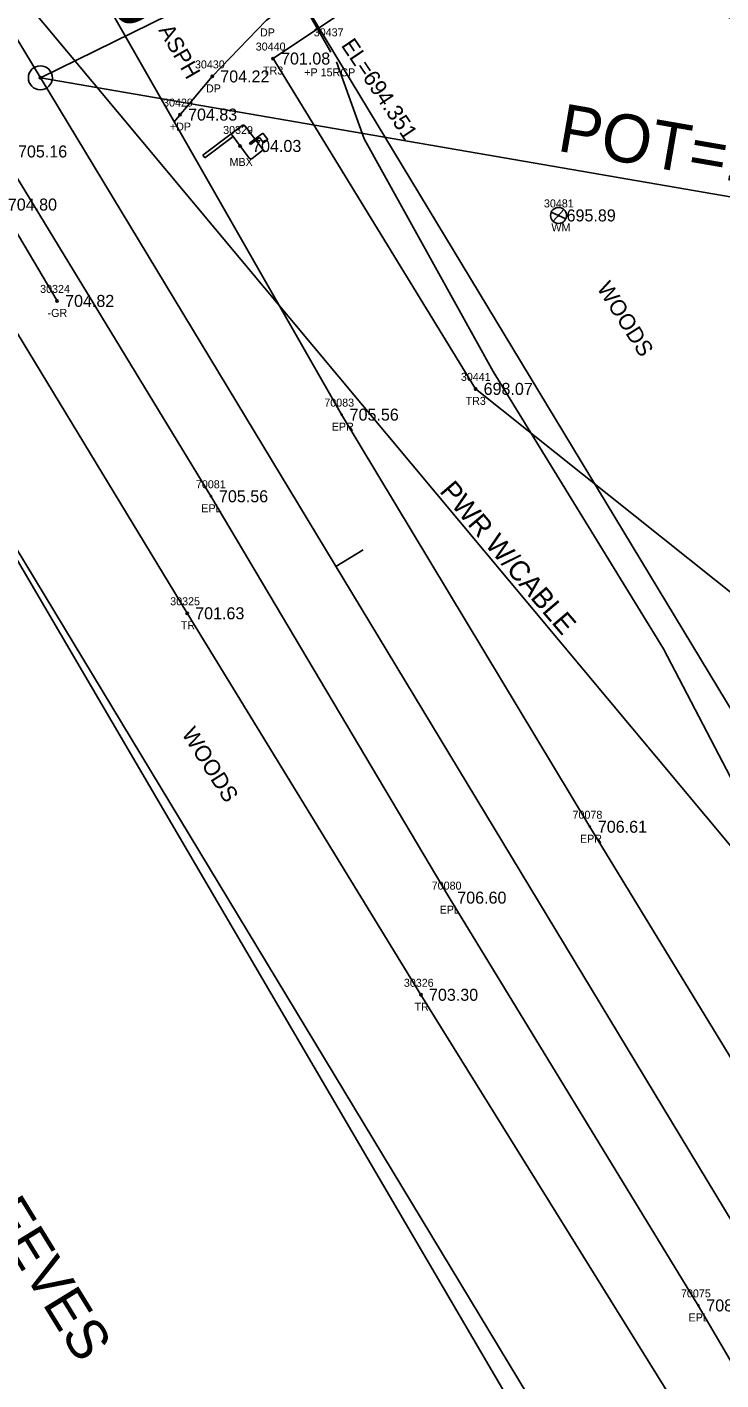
# Model space of a CAD drawing. Extents: x 1375131 to 1378678, y 999028 to 1004053.
# Drawn here: x 1377410.5 to 1377497.1, y 1001420.9 to 1001589.9 of the extents above; entities that cross this region are included whole.
import ezdxf

# ---------------------------------------------------------------- set-up
doc = ezdxf.new("R2010")
doc.units = 0
for name, color, linetype in [('RD_EX_BldgApp', 7, 'Continuous'), ('RD_EX_BldgApp_txCode', 7, 'Continuous'), ('RD_EX_DR_Pipe', 7, 'Continuous'), ('RD_EX_DR_Pipe_txCode', 7, 'Continuous'), ('RD_EX_Driveway', 7, 'Continuous'), ('RD_EX_Driveway_txCode', 7, 'Continuous'), ('RD_EX_DV_TX_Prop(Owner ID)', 7, 'Continuous'), ('RD_EX_GuardRail', 7, 'Continuous'), ('RD_EX_GuardRail_txCode', 7, 'Continuous'), ('RD_EX_H2O', 7, 'Continuous'), ('RD_EX_Road', 7, 'Continuous'), ('RD_EX_Road_txCode', 7, 'Continuous'), ('RD_EX_RW', 7, 'Continuous'), ('RD_EX_SU_Elec', 7, 'Continuous'), ('RD_EX_TX_BldgApp_ELEV', 7, 'Continuous'), ('RD_EX_TX_Driveway_ELEV', 7, 'Continuous'), ('RD_EX_TX_Fence_Other_ELEV', 7, 'Continuous'), ('RD_EX_TX_GuardRail_ELEV', 7, 'Continuous'), ('RD_EX_TX_Road_ELEV', 7, 'Continuous'), ('RD_EX_TX_UT_ELEV', 7, 'Continuous'), ('RD_EX_TX_VEG_ELEV', 7, 'Continuous'), ('RD_EX_UT', 7, 'Continuous'), ('RD_EX_UT_txCode', 7, 'Continuous'), ('RD_EX_VEG', 7, 'Continuous'), ('RD_EX_VEG_txCode', 7, 'Continuous'), ('RD_HC_Cl', 7, 'Continuous'), ('RD_HC_Data', 7, 'Continuous'), ('RD_HC_Data_Tic', 7, 'Continuous'), ('RD_SMD_Locator', 7, 'Continuous'), ('RD_TX_Misc2', 7, 'Continuous'), ('RD_TX_Pipe_ElevEX', 7, 'Continuous'), ('RD_TX_Utilities', 7, 'Continuous')]:
    doc.layers.add(name, color=color, linetype=linetype)

msp = doc.modelspace()

# ---------------------------------------------------------------- linework, layer by layer
at = {"layer": 'RD_EX_BldgApp'}
for p, q in [((1377435.92, 1001576.57), (1377432.4, 1001573.91)), ((1377435.92, 1001576.57), (1377437.31, 1001577.62)), ((1377438.2, 1001573.55), (1377435.92, 1001576.57)), ((1377437.66, 1001577.57), (1377439.79, 1001574.76)), ((1377438.23, 1001575.41), (1377439.9, 1001576.67)), ((1377439.9, 1001576.67), (1377440.52, 1001575.85)), ((1377436.17, 1001576.24), (1377432.65, 1001573.58)), ((1377438.34, 1001575.25), (1377438.23, 1001575.41)), ((1377439.48, 1001576.11), (1377438.34, 1001575.25)), ((1377439.98, 1001575.44), (1377439.48, 1001576.11)), ((1377440.52, 1001575.85), (1377439.98, 1001575.44)), ((1377432.4, 1001573.91), (1377432.65, 1001573.58)), ((1377439.74, 1001574.41), (1377438.55, 1001573.5)), ((1377439.74, 1001574.41), (1377439.94, 1001574.56)), ((1377439.94, 1001574.56), (1377440.09, 1001574.36)), ((1377440.09, 1001574.36), (1377440, 1001574.28))]:
    msp.add_line(p, q, dxfattribs=at)
for centre, start, end in [((1377437.46, 1001577.42), 37.0668, 127.0668), ((1377438.4, 1001573.7), 217.0668, 307.0668), ((1377439.59, 1001574.6), 307.0668, 37.0668)]:
    msp.add_arc(centre, 0.25, start, end, dxfattribs=at)
at = {"layer": 'RD_EX_DR_Pipe'}
msp.add_line((1377448.37, 1001586.76), (1377432.05, 1001615.7), dxfattribs=at)
at = {"layer": 'RD_EX_Driveway'}
msp.add_lwpolyline([(1377428.81, 1001578.09), (1377433.58, 1001583.75), (1377440.32, 1001590.75), (1377447.05, 1001595.81), (1377445.2, 1001599.26), (1377438.05, 1001602.19), (1377426.46, 1001600.14), (1377416.47, 1001599.58)], dxfattribs=at)
at = {"layer": 'RD_EX_GuardRail'}
msp.add_lwpolyline([(1377243.23, 1001836.32), (1377270.94, 1001792.3), (1377296.9, 1001749.47), (1377330.01, 1001694.45), (1377359.06, 1001646.8), (1377384.4, 1001604.87), (1377407.06, 1001567.74), (1377414.21, 1001555.7)], dxfattribs=at)
at = {"layer": 'RD_EX_H2O'}
msp.add_lwpolyline([(1377522.16, 1001454.15), (1377521.56, 1001455.16), (1377507.15, 1001479.21), (1377489.91, 1001512.22), (1377468.67, 1001546.86), (1377452.55, 1001575.95), (1377449.1, 1001585.58)], dxfattribs=at)
at = {"layer": 'RD_EX_Road'}
for points in [[(1377899.67, 1000800.29), (1377898.72, 1000801.84), (1377870.31, 1000849.94), (1377847.28, 1000887.89), (1377815.15, 1000940.58), (1377781.51, 1000995.26), (1377748.62, 1001049.21), (1377716.58, 1001099.53), (1377686.67, 1001148.78), (1377656.47, 1001199.11), (1377629.54, 1001244.18), (1377599.89, 1001292.67), (1377570.87, 1001341.43), (1377539.83, 1001392.47), (1377511.01, 1001440.31), (1377480.72, 1001490), (1377449.73, 1001541.49), (1377420.9, 1001591.95), (1377390.45, 1001644.41)], [(1377883.75, 1000788.5), (1377882.63, 1000790.22), (1377852.26, 1000839.6), (1377828.46, 1000879.31), (1377797, 1000930.66), (1377763.07, 1000986.65), (1377731.87, 1001037.81), (1377700.31, 1001089.98), (1377670.43, 1001138.24), (1377639.73, 1001190.03), (1377611.89, 1001234.23), (1377582.78, 1001282.57), (1377552.22, 1001331.03), (1377522.24, 1001382.35), (1377494.26, 1001430.19), (1377463.17, 1001481.14), (1377433.42, 1001531.29), (1377403.14, 1001580.98), (1377371.36, 1001632.19)]]:
    msp.add_lwpolyline(points, dxfattribs=at)
at = {"layer": 'RD_EX_RW'}
for p, q in [((1377036.35, 1002269.57), (1377580.54, 1001368.57)), ((1376979.85, 1002235.45), (1377524.04, 1001334.45))]:
    msp.add_line(p, q, dxfattribs=at)
at = {"layer": 'RD_EX_SU_Elec'}
msp.add_lwpolyline([(1377317.71, 1001704), (1377525.76, 1001454.69), (1377725.47, 1001622.6)], dxfattribs=at)
at = {"layer": 'RD_EX_UT'}
for p, q in [((1377475.91, 1001566.8), (1377477.72, 1001565.94)), ((1377476.15, 1001565.65), (1377477.48, 1001567.1))]:
    msp.add_line(p, q, dxfattribs=at)
msp.add_circle((1377476.82, 1001566.38), 1, dxfattribs=at)
at = {"layer": 'RD_EX_VEG'}
for points in [[(1377577.84, 1001514.22), (1377523.1, 1001478.27), (1377519.66, 1001502.24), (1377466.46, 1001544.71), (1377441.17, 1001585.98), (1377464.76, 1001601.81), (1377468.99, 1001603.82), (1377550.07, 1001568.51), (1377532.63, 1001640.14), (1377553.09, 1001666.26), (1377550.19, 1001700.64), (1377559.94, 1001738.84), (1377584.48, 1001779.7), (1377605.02, 1001797.57)], [(1377357.87, 1001632.38), (1377400.8, 1001565.51), (1377430.45, 1001516.67), (1377459.64, 1001469), (1377495.02, 1001411.92)], [(1377432.68, 1001366.18), (1377470.24, 1001403.17), (1377475.5, 1001410), (1377354.5, 1001616.83)]]:
    msp.add_lwpolyline(points, dxfattribs=at)
at = {"layer": 'RD_HC_Cl'}
for p, q in [((1377008.1, 1002252.51), (1377552.29, 1001351.51)), ((1377484.35, 1001619.07), (1377412.12, 1001583.58))]:
    msp.add_line(p, q, dxfattribs=at)
at = {"layer": 'RD_HC_Data'}
msp.add_line((1377412.12, 1001583.58), (1377532.41, 1001562.79), dxfattribs=at)
for radius in [1.5, 0.141]:
    msp.add_circle((1377412.12, 1001583.58), radius, dxfattribs=at)
at = {"layer": 'RD_HC_Data_Tic'}
msp.add_line((1377449.01, 1001522.51), (1377452.43, 1001524.58), dxfattribs=at)
at = {"layer": 'RD_SMD_Locator'}
for centre, radius in [((1377441.17, 1001585.98), 0.15), ((1377412.12, 1001583.58), 0.075), ((1377433.58, 1001583.75), 0.15), ((1377429.56, 1001578.98), 0.15), ((1377437.06, 1001575.06), 0.15), ((1377476.82, 1001566.38), 0.075), ((1377414.21, 1001555.7), 0.15), ((1377466.46, 1001544.71), 0.15), ((1377449.73, 1001541.49), 0.075), ((1377433.42, 1001531.29), 0.075), ((1377430.45, 1001516.67), 0.15), ((1377480.72, 1001490), 0.075), ((1377459.64, 1001469), 0.15), ((1377494.26, 1001430.19), 0.075)]:
    msp.add_circle(centre, radius, dxfattribs=at)

# ---------------------------------------------------------------- texts
at = {"layer": 'RD_EX_BldgApp_txCode'}
for s, p in [('30329', (1377434.94, 1001576.56)), ('MBX', (1377435.74, 1001572.56))]:
    msp.add_text(s, height=1, dxfattribs=at).set_placement(p)
at = {"layer": 'RD_EX_DR_Pipe_txCode'}
for s, p in [('30437', (1377446.25, 1001588.76)), ('+P 15RCP', (1377445.07, 1001583.76))]:
    msp.add_text(s, height=1, dxfattribs=at).set_placement(p)
at = {"layer": 'RD_EX_Driveway_txCode'}
for s, p in [('DP', (1377439.54, 1001588.75)), ('30430', (1377431.42, 1001584.75)), ('DP', (1377432.8, 1001581.75)), ('30429', (1377427.44, 1001579.98)), ('+DP', (1377428.29, 1001576.98))]:
    msp.add_text(s, height=1, dxfattribs=at).set_placement(p)
at = {"layer": 'RD_EX_DV_TX_Prop(Owner ID)'}
msp.add_text('JARED DAVID & ALLIE MARIE REEVES', height=5, rotation=301.5778, dxfattribs=at).set_placement((1377352.77, 1001527.27))
at = {"layer": 'RD_EX_GuardRail_txCode'}
for s, p in [('30324', (1377412.09, 1001556.7)), ('-GR', (1377413.02, 1001553.7))]:
    msp.add_text(s, height=1, dxfattribs=at).set_placement(p)
at = {"layer": 'RD_EX_Road_txCode'}
for s, p in [('70083', (1377447.57, 1001542.49)), ('EPR', (1377448.5, 1001539.49)), ('70081', (1377431.54, 1001532.29)), ('EPL', (1377432.21, 1001529.29)), ('70078', (1377478.56, 1001491)), ('EPR', (1377479.49, 1001488)), ('70080', (1377460.98, 1001482.14)), ('EPL', (1377461.97, 1001479.14)), ('70075', (1377492.1, 1001431.19)), ('EPL', (1377493.05, 1001428.19))]:
    msp.add_text(s, height=1, dxfattribs=at).set_placement(p)
at = {"layer": 'RD_EX_TX_BldgApp_ELEV'}
msp.add_text('704.03', height=1.5, dxfattribs=at).set_placement((1377438.56, 1001574.31))
at = {"layer": 'RD_EX_TX_Driveway_ELEV'}
for s, p in [('704.22', (1377434.58, 1001583)), ('704.83', (1377430.56, 1001578.23))]:
    msp.add_text(s, height=1.5, dxfattribs=at).set_placement(p)
at = {"layer": 'RD_EX_TX_Fence_Other_ELEV'}
msp.add_text('705.16', height=1.5, dxfattribs=at).set_placement((1377409.33, 1001573.62))
at = {"layer": 'RD_EX_TX_GuardRail_ELEV'}
for s, p in [('704.80', (1377408.06, 1001566.99)), ('704.82', (1377415.21, 1001554.95))]:
    msp.add_text(s, height=1.5, dxfattribs=at).set_placement(p)
at = {"layer": 'RD_EX_TX_Road_ELEV'}
for s, p in [('705.56', (1377450.73, 1001540.74)), ('705.56', (1377434.42, 1001530.54)), ('706.61', (1377481.72, 1001489.25)), ('706.60', (1377464.17, 1001480.39)), ('708.22', (1377495.26, 1001429.44))]:
    msp.add_text(s, height=1.5, dxfattribs=at).set_placement(p)
at = {"layer": 'RD_EX_TX_UT_ELEV'}
msp.add_text('695.89', height=1.5, dxfattribs=at).set_placement((1377477.82, 1001565.63))
at = {"layer": 'RD_EX_TX_VEG_ELEV'}
for s, p in [('701.08', (1377442.17, 1001585.23)), ('698.07', (1377467.46, 1001543.96)), ('701.63', (1377431.45, 1001515.92)), ('703.30', (1377460.64, 1001468.25))]:
    msp.add_text(s, height=1.5, dxfattribs=at).set_placement(p)
at = {"layer": 'RD_EX_UT_txCode'}
for s, p in [('30481', (1377474.99, 1001567.38)), ('WM', (1377475.92, 1001564.38))]:
    msp.add_text(s, height=1, dxfattribs=at).set_placement(p)
at = {"layer": 'RD_EX_VEG_txCode'}
for s, p in [('30440', (1377439.01, 1001586.98)), ('TR3', (1377439.92, 1001583.98)), ('30441', (1377464.62, 1001545.71)), ('TR3', (1377465.21, 1001542.71)), ('30325', (1377428.33, 1001517.67)), ('TR', (1377429.65, 1001514.67)), ('30326', (1377457.5, 1001470)), ('TR', (1377458.84, 1001467))]:
    msp.add_text(s, height=1, dxfattribs=at).set_placement(p)
at = {"layer": 'RD_HC_Data'}
for s, rotation, p in [('S 63%%d 50\' 07" W', 26.1648, (1377422.14, 1001589.62)), ('POT=13+25.90', 350.1911, (1377476.51, 1001574.48))]:
    msp.add_text(s, height=6, rotation=rotation, dxfattribs=at).set_placement(p)
at = {"layer": 'RD_TX_Misc2'}
for s, rotation, p in [('ASPH', 300.0183, (1377426.83, 1001589.54)), ('WOODS', 302.3586, (1377481.53, 1001557.32)), ('WOODS', 302.3586, (1377429.7, 1001501.63))]:
    msp.add_text(s, height=2, rotation=rotation, dxfattribs=at).set_placement(p)
at = {"layer": 'RD_TX_Pipe_ElevEX'}
msp.add_text('EL=694.351', height=2, rotation=303.8138, dxfattribs=at).set_placement((1377449.6, 1001587.63))
at = {"layer": 'RD_TX_Utilities'}
msp.add_text('PWR W/CABLE', height=2.5, rotation=310.4811, dxfattribs=at).set_placement((1377461.87, 1001531.87))

doc.saveas('drawing.dxf')
